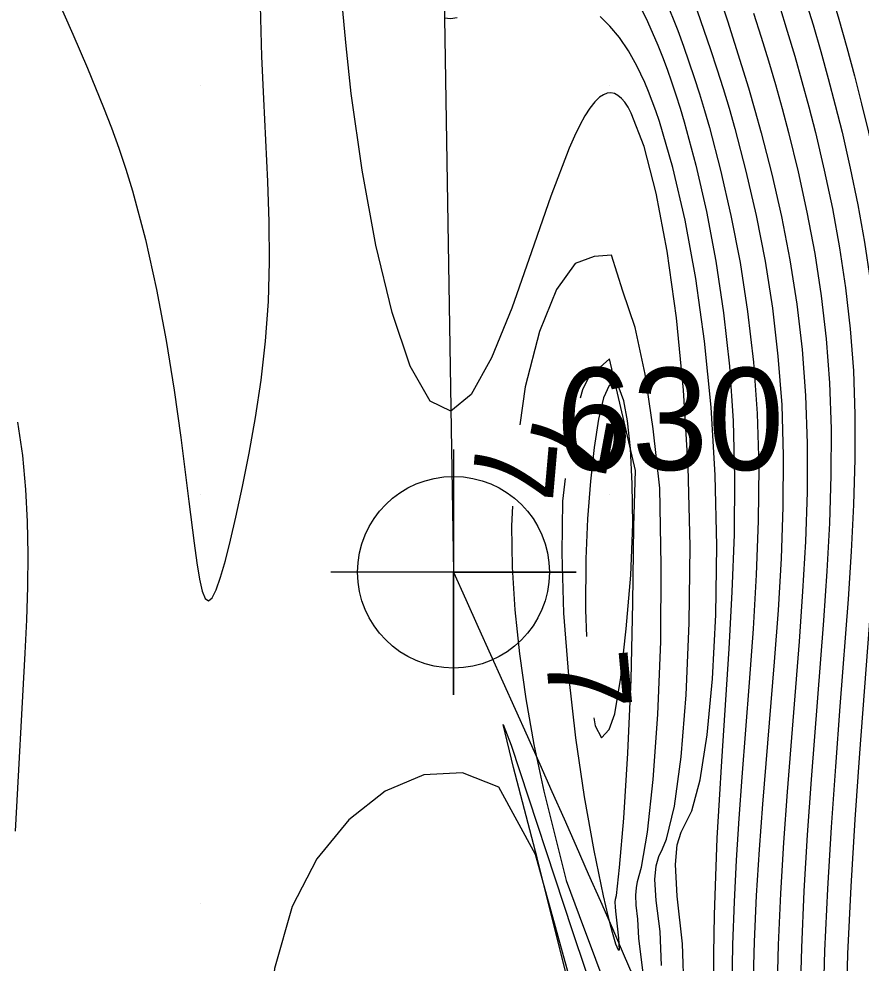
# Model space of a CAD drawing. Extents: x 2602990 to 2605851, y 618069 to 619180.
# Drawn here: x 2604045.57 to 2604066.16, y 618598.54 to 618621.63 of the extents above; entities that cross this region are included whole.
import ezdxf

# ---------------------------------------------------------------- set-up
doc = ezdxf.new("R2010")
doc.units = 0
for name, color, linetype in [('DTM Contours Major', 7, 'Continuous'), ('DTM Contours Minor', 7, 'Continuous'), ('DTM Contours Minor Text', 7, 'Continuous'), ('Exist DTM Breakline', 7, 'Continuous'), ('Exist DTM Breakline Cogo Number', 7, 'Continuous'), ('Exist DTM Breakline Cogo Point CELL', 7, 'Continuous'), ('Exist DTM Breakline Underwater', 7, 'Continuous'), ('Exist DTM Crownline', 7, 'Continuous'), ('Exist DTM QL2 LIDAR Elevation Point', 7, 'Continuous'), ('Exist Roads EOP', 7, 'Continuous')]:
    doc.layers.add(name, color=color, linetype=linetype)

# ---------------------------------------------------------------- blocks, each defined once
blk = doc.blocks.new('EXIST DTM BREAKLINE COGO POINT')
at = {"layer": 'Exist DTM Breakline Cogo Point CELL'}
blk.add_lwpolyline([(0, 0.06), (0, -0.06), (0, 0), (0.06, 0), (-0.06, 0)], dxfattribs=at)
blk.add_circle((0, 0), 0.04688, dxfattribs=at)

msp = doc.modelspace()

# ---------------------------------------------------------------- linework, layer by layer
at = {"layer": 'DTM Contours Major'}
msp.add_lwpolyline([(2604061.377, 618622.108), (2604061.674, 618621.347), (2604061.812, 618620.97), (2604061.946, 618620.588), (2604062.077, 618620.2), (2604062.203, 618619.803), (2604062.327, 618619.397), (2604062.447, 618618.981), (2604062.723, 618617.935), (2604062.975, 618616.83), (2604063.197, 618615.673), (2604063.382, 618614.474), (2604063.524, 618613.241), (2604063.615, 618611.984), (2604063.654, 618610.678), (2604063.643, 618609.361), (2604063.595, 618608.039), (2604063.518, 618606.719), (2604063.423, 618605.407), (2604063.242, 618603.09), (2604063.168, 618602.076), (2604063.103, 618601.06), (2604063.051, 618600.036), (2604063.015, 618598.995), (2604062.998, 618597.931)], dxfattribs=at)
at = {"layer": 'DTM Contours Minor'}
for points in [[(2604062.311, 618623.306), (2604062.887, 618621.59), (2604063.237, 618620.492), (2604063.402, 618619.947), (2604063.562, 618619.4), (2604063.714, 618618.848), (2604063.974, 618617.836), (2604064.208, 618616.799), (2604064.413, 618615.738), (2604064.584, 618614.654), (2604064.714, 618613.548), (2604064.801, 618612.422), (2604064.84, 618611.248), (2604064.835, 618610.056), (2604064.795, 618608.85), (2604064.727, 618607.632), (2604064.64, 618606.404), (2604064.347, 618602.726), (2604064.259, 618601.492), (2604064.185, 618600.246), (2604064.129, 618598.986), (2604064.097, 618597.71)], [(2604046.16, 618622.907), (2604046.887, 618621.261), (2604047.245, 618620.431), (2604047.446, 618619.951), (2604047.641, 618619.465), (2604047.83, 618618.973), (2604048.011, 618618.471), (2604048.184, 618617.956), (2604048.347, 618617.427), (2604048.663, 618616.242), (2604048.935, 618615.012), (2604049.167, 618613.771), (2604049.364, 618612.554), (2604049.529, 618611.393), (2604049.727, 618609.829), (2604049.854, 618608.81), (2604049.921, 618608.328), (2604049.986, 618607.934), (2604050.054, 618607.641), (2604050.126, 618607.459), (2604050.205, 618607.4), (2604050.295, 618607.474), (2604050.393, 618607.672), (2604050.501, 618607.983), (2604050.617, 618608.391), (2604050.741, 618608.885), (2604050.873, 618609.45), (2604051.037, 618610.195), (2604051.201, 618611.011), (2604051.356, 618611.884), (2604051.492, 618612.802), (2604051.6, 618613.754), (2604051.671, 618614.726), (2604051.698, 618615.693), (2604051.69, 618616.67), (2604051.657, 618617.658), (2604051.557, 618619.677), (2604051.511, 618620.711), (2604051.473, 618621.956)], [(2604065.406, 618622.319), (2604065.611, 618621.625), (2604065.806, 618620.935), (2604065.993, 618620.246), (2604066.17, 618619.556), (2604066.338, 618618.862), (2604066.526, 618618.022), (2604066.698, 618617.17), (2604066.848, 618616.305), (2604066.974, 618615.425), (2604067.072, 618614.526), (2604067.139, 618613.608), (2604067.173, 618612.644), (2604067.176, 618611.654), (2604067.151, 618610.633), (2604067.104, 618609.578), (2604067.039, 618608.487), (2604066.961, 618607.355), (2604066.711, 618604.005), (2604066.587, 618602.253), (2604066.477, 618600.476), (2604066.392, 618598.696), (2604066.34, 618596.931)], [(2604061.246, 618599.31), (2604061.147, 618600.076), (2604061.118, 618600.588), (2604061.144, 618600.92), (2604061.21, 618601.146), (2604061.301, 618601.339), (2604061.402, 618601.574), (2604061.596, 618602.38), (2604061.759, 618603.586), (2604061.883, 618605.105), (2604061.958, 618606.852), (2604061.977, 618608.74), (2604061.93, 618610.682), (2604061.816, 618612.55), (2604061.642, 618614.327), (2604061.417, 618615.954), (2604061.151, 618617.37), (2604060.855, 618618.516), (2604060.539, 618619.331), (2604060.459, 618619.475), (2604060.378, 618619.594), (2604060.296, 618619.689), (2604060.211, 618619.76), (2604060.125, 618619.806), (2604060.038, 618619.824), (2604059.949, 618619.816), (2604059.858, 618619.781), (2604059.766, 618619.719), (2604059.649, 618619.606), (2604059.53, 618619.453), (2604059.407, 618619.262), (2604059.282, 618619.034), (2604059.153, 618618.77), (2604059.022, 618618.471), (2604058.575, 618617.296), (2604058.104, 618615.937), (2604057.617, 618614.563), (2604057.121, 618613.342), (2604056.622, 618612.445), (2604056.13, 618612.041), (2604055.62, 618612.284), (2604055.137, 618613.137), (2604054.691, 618614.457), (2604054.294, 618616.103), (2604053.958, 618617.935), (2604053.694, 618619.809), (2604053.566, 618620.974), (2604053.466, 618622.101)], [(2604060.674, 618622.106), (2604060.936, 618621.567), (2604061.185, 618620.995), (2604061.3, 618620.705), (2604061.413, 618620.406), (2604061.522, 618620.098), (2604061.629, 618619.781), (2604061.732, 618619.453), (2604061.834, 618619.115), (2604062.119, 618618.06), (2604062.378, 618616.921), (2604062.606, 618615.712), (2604062.794, 618614.447), (2604062.938, 618613.14), (2604063.029, 618611.803), (2604063.065, 618610.417), (2604063.051, 618609.021), (2604063, 618607.622), (2604062.924, 618606.228), (2604062.743, 618603.478), (2604062.685, 618602.536), (2604062.634, 618601.6), (2604062.594, 618600.664), (2604062.566, 618599.721), (2604062.552, 618598.765), (2604062.556, 618597.789)], [(2604064.784, 618622.145), (2604064.982, 618621.488), (2604065.171, 618620.834), (2604065.353, 618620.18), (2604065.525, 618619.524), (2604065.69, 618618.863), (2604065.893, 618617.982), (2604066.077, 618617.086), (2604066.239, 618616.173), (2604066.375, 618615.241), (2604066.481, 618614.291), (2604066.552, 618613.32), (2604066.588, 618612.303), (2604066.589, 618611.262), (2604066.561, 618610.193), (2604066.509, 618609.095), (2604066.439, 618607.965), (2604066.356, 618606.802), (2604066.119, 618603.675), (2604066.005, 618602.056), (2604065.904, 618600.415), (2604065.827, 618598.768), (2604065.781, 618597.125)], [(2604062.146, 618621.829), (2604062.314, 618621.358), (2604062.475, 618620.886), (2604062.632, 618620.412), (2604062.783, 618619.933), (2604062.929, 618619.448), (2604063.07, 618618.954), (2604063.343, 618617.91), (2604063.591, 618616.827), (2604063.808, 618615.709), (2604063.988, 618614.561), (2604064.125, 618613.387), (2604064.215, 618612.192), (2604064.254, 618610.951), (2604064.246, 618609.697), (2604064.2, 618608.435), (2604064.126, 618607.17), (2604064.032, 618605.906), (2604063.746, 618602.429), (2604063.664, 618601.317), (2604063.595, 618600.197), (2604063.543, 618599.062), (2604063.513, 618597.907)], [(2604064.159, 618621.955), (2604064.35, 618621.336), (2604064.534, 618620.72), (2604064.709, 618620.103), (2604064.878, 618619.484), (2604065.039, 618618.859), (2604065.257, 618617.938), (2604065.456, 618616.997), (2604065.631, 618616.036), (2604065.777, 618615.054), (2604065.891, 618614.052), (2604065.967, 618613.029), (2604066.004, 618611.959), (2604066.003, 618610.866), (2604065.971, 618609.75), (2604065.914, 618608.61), (2604065.839, 618607.445), (2604065.64, 618604.818), (2604065.528, 618603.352), (2604065.423, 618601.863), (2604065.332, 618600.356), (2604065.262, 618598.839), (2604065.222, 618597.318)], [(2604056.283, 618621.66), (2604056.118, 618621.634), (2604055.971, 618621.65)], [(2604061.791, 618599.008), (2604061.659, 618600.176), (2604061.623, 618600.949), (2604061.662, 618601.436), (2604061.755, 618601.744), (2604061.88, 618601.984), (2604062.016, 618602.264), (2604062.224, 618603.023), (2604062.396, 618604.125), (2604062.525, 618605.495), (2604062.605, 618607.059), (2604062.629, 618608.743), (2604062.59, 618610.472), (2604062.488, 618612.14), (2604062.327, 618613.753), (2604062.114, 618615.285), (2604061.855, 618616.709), (2604061.557, 618617.999), (2604061.228, 618619.127), (2604061.141, 618619.382), (2604061.052, 618619.625), (2604060.961, 618619.857), (2604060.868, 618620.077), (2604060.773, 618620.286), (2604060.676, 618620.484), (2604060.468, 618620.855), (2604060.249, 618621.18), (2604060.018, 618621.458), (2604059.775, 618621.691)], [(2604063.529, 618621.772), (2604063.714, 618621.189), (2604063.891, 618620.609), (2604064.062, 618620.029), (2604064.225, 618619.447), (2604064.382, 618618.858), (2604064.619, 618617.894), (2604064.834, 618616.907), (2604065.023, 618615.896), (2604065.18, 618614.863), (2604065.302, 618613.808), (2604065.383, 618612.732), (2604065.421, 618611.609), (2604065.418, 618610.466), (2604065.382, 618609.303), (2604065.32, 618608.123), (2604065.239, 618606.924), (2604064.938, 618603.035), (2604064.842, 618601.674), (2604064.759, 618600.299), (2604064.697, 618598.912), (2604064.661, 618597.513)], [(2604060.7, 618599.612), (2604060.661, 618599.954), (2604060.651, 618600.201), (2604060.664, 618600.384), (2604060.695, 618600.538), (2604060.788, 618600.885), (2604060.934, 618601.747), (2604061.072, 618603.03), (2604061.186, 618604.62), (2604061.258, 618606.405), (2604061.27, 618608.274), (2604061.236, 618610.158), (2604061.075, 618611.608), (2604060.882, 618612.948), (2604060.633, 618614.087), (2604060.336, 618614.977), (2604060.056, 618615.852), (2604059.628, 618615.827), (2604059.171, 618615.652), (2604058.715, 618615.016), (2604058.296, 618613.988), (2604057.949, 618612.637), (2604057.811, 618611.709)], [(2604060.155, 618599.914), (2604060.148, 618600.028), (2604060.156, 618600.103), (2604060.174, 618600.195), (2604060.255, 618600.877), (2604060.356, 618602.088), (2604060.456, 618603.673), (2604060.536, 618605.476), (2604060.575, 618607.342), (2604060.598, 618609.226), (2604060.64, 618610.587), (2604060.008, 618613.317), (2604059.777, 618613.116), (2604059.559, 618612.992), (2604059.344, 618612.561), (2604059.288, 618612.357)], [(2604060.557, 618610.266), (2604060.519, 618611.124), (2604060.449, 618611.801), (2604060.354, 618612.294), (2604060.243, 618612.604), (2604060.122, 618612.728), (2604060, 618612.666), (2604059.864, 618612.363), (2604059.739, 618611.846), (2604059.63, 618611.153), (2604059.54, 618610.326), (2604059.472, 618609.403), (2604059.432, 618608.426), (2604059.423, 618607.179), (2604059.443, 618606.533)], [(2604045.535, 618611.77), (2604045.656, 618610.954), (2604045.735, 618610.128), (2604045.776, 618609.339), (2604045.789, 618608.544), (2604045.78, 618607.743), (2604045.754, 618606.937), (2604045.716, 618606.125), (2604045.481, 618601.77)], [(2604058.924, 618610.394), (2604058.854, 618609.836), (2604058.844, 618608.569), (2604058.886, 618607.099), (2604059.004, 618605.572), (2604059.179, 618604.052), (2604059.391, 618602.604), (2604059.621, 618601.293), (2604059.849, 618600.186), (2604059.965, 618599.693), (2604060.069, 618599.297), (2604060.154, 618599.015), (2604060.216, 618598.866), (2604060.248, 618598.867), (2604060.237, 618599.148), (2604060.16, 618599.815), (2604060.155, 618599.914)], [(2604059.623, 618604.543), (2604059.657, 618604.344), (2604059.812, 618604.049), (2604060, 618604.252), (2604060.134, 618604.64), (2604060.281, 618605.524), (2604060.418, 618606.716), (2604060.525, 618608.029), (2604060.578, 618609.275), (2604060.557, 618610.266)], [(2604057.637, 618609.719), (2604057.611, 618609.234), (2604057.627, 618608.222), (2604057.692, 618607.178), (2604057.804, 618606.106), (2604057.96, 618605.008), (2604058.159, 618603.888), (2604058.398, 618602.747), (2604058.949, 618600.56), (2604059.264, 618599.705), (2604060.438, 618596.569), (2604061.009, 618595.153), (2604061.1, 618595.628), (2604061.117, 618596.033), (2604061.049, 618596.726), (2604060.935, 618597.568), (2604060.813, 618598.422), (2604060.722, 618599.15), (2604060.7, 618599.612)], [(2604058.977, 618598.14), (2604058.235, 618601.117), (2604057.664, 618603.324), (2604057.407, 618604.373), (2604057.604, 618603.873), (2604059.091, 618599.339), (2604060.078, 618596.405)], [(2604061.188, 618588.769), (2604060.836, 618591.644), (2604058.198, 618601.2), (2604057.301, 618602.841), (2604056.414, 618603.193), (2604055.469, 618603.146), (2604054.523, 618602.747), (2604053.633, 618602.044), (2604052.856, 618601.087), (2604052.248, 618599.922), (2604051.82, 618598.41), (2604051.708, 618597.18)], [(2604061.278, 618598.485), (2604061.246, 618599.31)], [(2604061.835, 618597.807), (2604061.791, 618599.008)]]:
    msp.add_lwpolyline(points, dxfattribs=at)
at = {"layer": 'Exist DTM Breakline'}
msp.add_line((2604055.434, 618654.172), (2604056.195, 618608.101), dxfattribs=at)
msp.add_spline([(2604056.195, 618608.101), (2604070.612, 618564.846), (2604060.948, 618498.617), (2604052.223, 618447.183), (2604051.568, 618445.166), (2604051.779, 618438.355), (2604056.316, 618420.051), (2604056.045, 618414.227), (2604060.112, 618404.174), (2604065.814, 618393.977), (2604079.591, 618374.932), (2604102.645, 618354.376), (2604129.573, 618330.438), (2604185.644, 618288.739), (2604229.181, 618260.22), (2604259.941, 618240.43), (2604275.412, 618231.212), (2604276.014, 618212.47)], degree=3, dxfattribs=at)
at = {"layer": 'Exist DTM Breakline Underwater'}
msp.add_spline([(2604079.985, 618669.398), (2604080.498, 618655.701), (2604080.544, 618620.53), (2604079.102, 618556.838), (2604066.566, 618502.508), (2604057.691, 618449.657), (2604060.643, 618427.367), (2604061.965, 618415.95), (2604060.058, 618413.35)], degree=3, dxfattribs=at)
at = {"layer": 'Exist DTM Crownline'}
msp.add_spline([(2603233.488, 618380.754), (2603285.185, 618400.095), (2603335.457, 618418.629), (2603390.812, 618439.069), (2603440.087, 618457.325), (2603493.996, 618477.231), (2603542.655, 618495.301), (2603600.808, 618516.867), (2603653.659, 618536.362), (2603706.222, 618555.742), (2603764.811, 618577.593), (2603823.52, 618599.847), (2603878.564, 618620.56), (2603937.951, 618643.078), (2603997.369, 618665.789), (2604036.209, 618680.665), (2604055.311, 618688.017)], degree=3, dxfattribs=at)
at = {"layer": 'Exist DTM QL2 LIDAR Elevation Point'}
for p, q in [((2604050, 618620), (2604050, 618620)), ((2604060, 618620), (2604060, 618620)), ((2604050, 618610), (2604050, 618610)), ((2604060, 618610), (2604060, 618610)), ((2604050, 618600), (2604050, 618600)), ((2604060, 618600), (2604060, 618600))]:
    msp.add_line(p, q, dxfattribs=at)
at = {"layer": 'Exist Roads EOP'}
msp.add_spline([(2603230.17, 618389.98), (2603282.929, 618409.597), (2603332.773, 618427.868), (2603388.167, 618448.413), (2603437.203, 618466.721), (2603490.778, 618486.527), (2603539.039, 618504.558), (2603597.451, 618526.156), (2603651.053, 618545.972), (2603705.208, 618566.084), (2603762.02, 618587.183), (2603820.334, 618609.162), (2603876.341, 618629.99), (2603934.909, 618652.28), (2603996.409, 618675.568), (2604033.216, 618689.957), (2604052.01, 618697.199)], degree=3, dxfattribs=at)

# ---------------------------------------------------------------- block references
at = {"layer": 'Exist DTM Breakline Cogo Point CELL', "xscale": 50, "yscale": 50}
msp.add_blockref('EXIST DTM BREAKLINE COGO POINT', (2604056.195, 618608.101), dxfattribs=at)

# ---------------------------------------------------------------- texts
at = {"layer": 'DTM Contours Minor Text'}
for rotation, p in [(259.4987, (2604058.204, 618612.208)), (265.0247, (2604056.753, 618611.455)), (275.1583, (2604058.443, 618606.096))]:
    msp.add_text('7', height=2, rotation=rotation, dxfattribs=at).set_placement(p)
at = {"layer": 'Exist DTM Breakline Cogo Number'}
msp.add_text('630', height=2.5, dxfattribs=at).set_placement((2604058.695, 618610.601))

doc.saveas('drawing.dxf')
